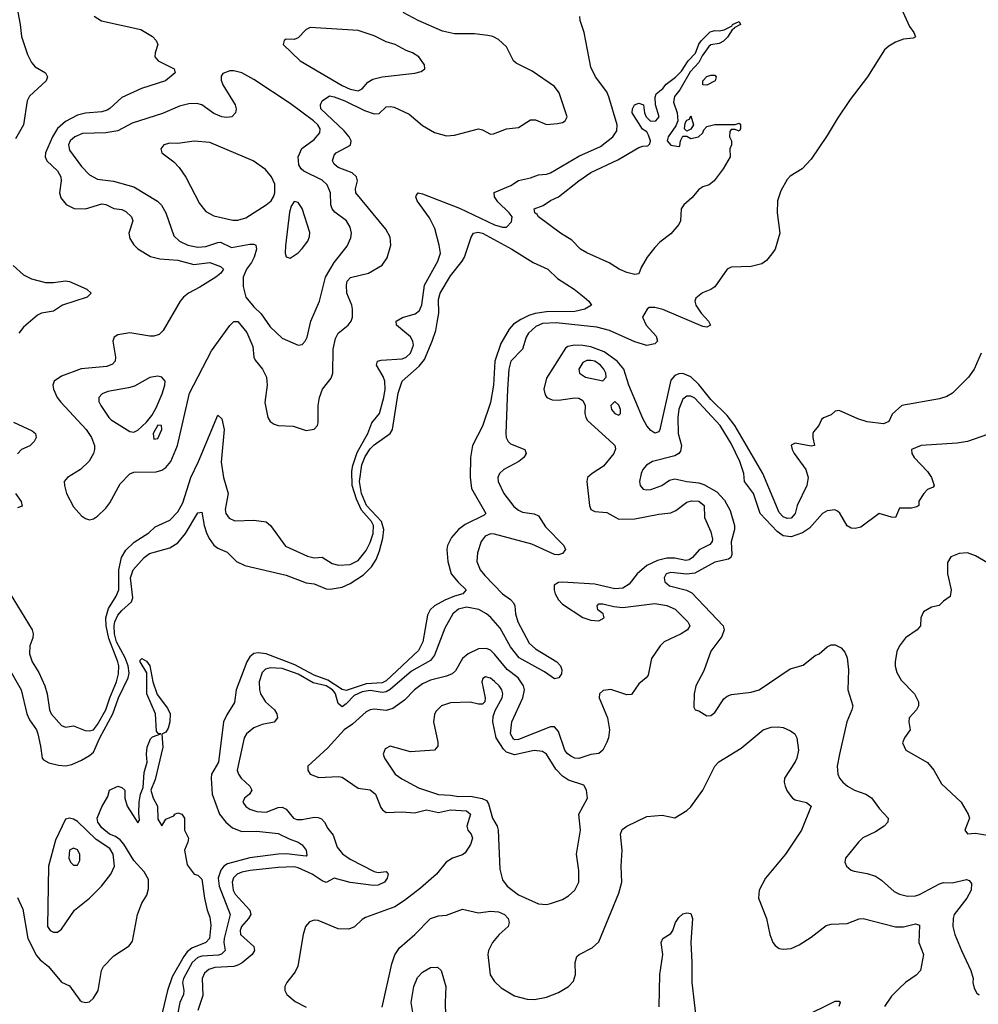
# Model space of a CAD drawing. Header units: inches. Extents: x 1552611 to 1694776, y 811966 to 917215.
# Tile 265 of 549: x 1604541 to 1609324, y 902501 to 907415. Entities that reach past the tile are written whole.
import ezdxf

# ---------------------------------------------------------------- set-up
doc = ezdxf.new("R2010")
doc.units = ezdxf.units.IN
doc.header["$MEASUREMENT"] = 0
doc.layers.add('B6900', color=7, linetype='Continuous')

msp = doc.modelspace()

# ---------------------------------------------------------------- linework, layer by layer
at = {"layer": 'B6900', "color": 5}
for points, elevation in [([(1604513.8, 907550), (1604543.8, 907390), (1604549.3, 907330), (1604580.1, 907240.1), (1604600.3, 907200.3), (1604619, 907179), (1604670.4, 907150), (1604680.3, 907130), (1604673.1, 907110), (1604590, 907033.1), (1604578.3, 907010), (1604559.2, 906890), (1604519.3, 906820.7)], 880), ([(1608931.3, 907490), (1608981.1, 907381.1), (1609002.8, 907350), (1609010.8, 907329.2), (1608998, 907322), (1608950, 907317.6), (1608910, 907302.2), (1608876.8, 907283.2), (1608855.5, 907264.5), (1608770.9, 907129.1), (1608683.8, 907016.2), (1608619.6, 906920.4), (1608570, 906836), (1608490, 906719.1), (1608445.3, 906670), (1608385.7, 906634.3), (1608370, 906617), (1608339.1, 906560.9), (1608322.4, 906510), (1608320.8, 906450), (1608334, 906350), (1608310.4, 906269.6), (1608294.2, 906245.8), (1608266.6, 906213.4), (1608243.8, 906196.2), (1608190, 906182.9), (1608090, 906179.3), (1608071.3, 906170), (1608010, 906080.7), (1607990, 906067.8), (1607947.7, 906052.3), (1607915.1, 906024.9), (1607908.9, 906010), (1607914, 905990), (1607941.4, 905950), (1607976.8, 905910), (1607987.7, 905890), (1607970, 905879.5), (1607950, 905883.2), (1607750, 905967.9), (1607710, 905978), (1607681.3, 905978.7), (1607670.8, 905970), (1607648, 905930), (1607667.2, 905890), (1607715.7, 905835.7), (1607723.6, 905810), (1607710, 905796.4), (1607670, 905789), (1607610, 905807.6), (1607483.5, 905863.5), (1607420.2, 905880.2), (1607218.2, 905901.8), (1607150, 905898.9), (1607115.8, 905884.2), (1607078.9, 905850), (1607067.9, 905830), (1607050.1, 905770), (1606991.5, 905710), (1606981.1, 905670), (1606974.9, 905570), (1606965.8, 905350), (1606968.8, 905330), (1606978.2, 905310), (1606990, 905298.8), (1607061.1, 905270), (1607067.7, 905250), (1607056.9, 905230), (1607032.1, 905210), (1606956.6, 905170), (1606934.6, 905150), (1606926.6, 905130), (1606927.7, 905110), (1606956.2, 905050), (1607005.6, 904985.6), (1607030, 904966.3), (1607050, 904957.8), (1607108, 904948), (1607130, 904939), (1607164.4, 904884.4), (1607255.4, 904790), (1607264.5, 904770), (1607248.9, 904750), (1607230, 904744.5), (1607210, 904744.9), (1607096.7, 904796.7), (1606910, 904847.5), (1606890, 904849), (1606863.2, 904836.8), (1606843.3, 904810), (1606825.5, 904754.5), (1606821.2, 904710), (1606838.5, 904670), (1606861.3, 904641.3), (1606950, 904550.1), (1606990, 904521.4), (1607004.8, 904504.8), (1607012.1, 904490), (1607015.2, 904450), (1607026, 904410), (1607083.4, 904303.4), (1607114.8, 904274.8), (1607220.7, 904210), (1607239.7, 904190), (1607246.2, 904170), (1607243.8, 904150), (1607231.2, 904130), (1607210, 904125), (1607159.6, 904159.6), (1607033.5, 904230), (1606990, 904284.5), (1606937.8, 904377.8), (1606891.3, 904431.3), (1606869.3, 904450), (1606831.6, 904471.6), (1606770, 904483.1), (1606730, 904472.7), (1606702, 904450), (1606662.7, 904377.3), (1606610, 904243.9), (1606590, 904217), (1606496.3, 904163.7), (1606390, 904072.1), (1606370, 904060.2), (1606350, 904057.1), (1606290, 904067), (1606250, 904061.2), (1606210, 904042), (1606170, 904000.6), (1606150, 903986.1), (1606130, 904002.5), (1606116.9, 904050), (1606110, 904059.8), (1606101.7, 904070), (1606070, 904090.1), (1606005.8, 904105.8), (1605930, 904149.3), (1605850, 904176.9), (1605790, 904180.4), (1605766.8, 904173.2), (1605750, 904156.8), (1605735.4, 904110), (1605737.2, 904070), (1605742.6, 904050), (1605766.6, 904010), (1605812.4, 903970), (1605823.8, 903950), (1605827.2, 903930), (1605811.2, 903908.8), (1605750, 903896.7), (1605710, 903881.2), (1605672.9, 903850), (1605661.3, 903830), (1605626.5, 903670), (1605633, 903650), (1605646.3, 903630), (1605689.2, 903590), (1605699.7, 903570), (1605687.7, 903550), (1605662.3, 903530), (1605653.8, 903510), (1605670, 903487.7), (1605690, 903475.2), (1605723.8, 903463.8), (1605770, 903459.8), (1605830, 903482.9), (1605850, 903484.5), (1605870, 903474.6), (1605907.5, 903430), (1605923.8, 903423.8), (1605950, 903422.6), (1606010, 903434.1), (1606030, 903433.5), (1606047.1, 903427.1), (1606061.5, 903410), (1606077.7, 903377.7), (1606105.1, 903345.1), (1606124.6, 903284.6), (1606151.5, 903251.4), (1606190, 903226), (1606310, 903163.1), (1606330, 903158.6), (1606370, 903163.6), (1606379.3, 903150), (1606373.8, 903130), (1606360.4, 903110), (1606330, 903096.4), (1606305.5, 903094.5), (1606190, 903108.7), (1606110.1, 903129.9), (1606070, 903109.3), (1606050, 903116.9), (1606000.7, 903150), (1605930, 903182.1), (1605910, 903186.7), (1605830, 903184.5), (1605691.2, 903168.8), (1605650, 903160.1), (1605626.8, 903150), (1605608.4, 903131.6), (1605600.8, 903110), (1605606.2, 903070), (1605615.3, 903050), (1605688.5, 902970), (1605693.4, 902950), (1605683.3, 902930), (1605647.5, 902890), (1605640.4, 902870), (1605641.9, 902850), (1605709.4, 902790), (1605712.9, 902770), (1605700.5, 902750), (1605651.5, 902708.5), (1605630, 902695.7), (1605610, 902689.6), (1605514.6, 902685.4), (1605485.2, 902674.8), (1605463.4, 902656.6), (1605451.5, 902630), (1605454.7, 902545.3), (1605429.5, 902470)], 880), ([(1604912.5, 907432.5), (1604948.4, 907408.4), (1605145.6, 907365.6), (1605203.7, 907330), (1605222.6, 907310), (1605230.3, 907290), (1605216.4, 907250), (1605215.8, 907230), (1605232.4, 907210), (1605312.2, 907170), (1605317, 907150), (1605267.9, 907110), (1605149, 907071), (1605050, 907026), (1604990, 906970.6), (1604976.7, 906963.3), (1604950, 906954.9), (1604870, 906947.3), (1604830, 906937.9), (1604770, 906906.7), (1604730, 906871.1), (1604704, 906830), (1604669.6, 906750), (1604667.9, 906730), (1604675.9, 906710), (1604730, 906659.8), (1604745.9, 906630), (1604748.1, 906610), (1604739.7, 906550), (1604745.9, 906525.9), (1604773, 906493), (1604812.8, 906472.8), (1604870, 906470.1), (1604950, 906495.3), (1604970, 906492.1), (1605010, 906472.2), (1605050, 906466.8), (1605070, 906457.1), (1605098.5, 906430), (1605105.5, 906410), (1605085.4, 906350), (1605090, 906322.4), (1605110, 906291.8), (1605130, 906271.5), (1605193.6, 906233.6), (1605240.5, 906220.5), (1605330, 906213.8), (1605410, 906193.5), (1605490, 906202.4), (1605543, 906183), (1605557.1, 906170), (1605544.6, 906150), (1605520.1, 906130), (1605440.6, 906079.4), (1605382.9, 906050), (1605358.5, 906030), (1605341.4, 906010), (1605256.1, 905863.9), (1605236.3, 905843.7), (1605210, 905835.7), (1605190, 905835.7), (1605090, 905852.3), (1605030, 905841.5), (1605012.2, 905830), (1605005.2, 905810), (1605019.8, 905730), (1605016.6, 905710), (1605004.8, 905695.2), (1604975.4, 905684.6), (1604847.7, 905672.3), (1604750, 905636.2), (1604713.1, 905610), (1604705.8, 905590), (1604709, 905571), (1604728.7, 905530), (1604745.9, 905505.9), (1604872.2, 905370), (1604898.8, 905330), (1604913.6, 905290), (1604914.6, 905270), (1604909.4, 905250), (1604887.8, 905212.2), (1604845.2, 905170), (1604779.6, 905130), (1604763.6, 905110), (1604763.9, 905090), (1604773.8, 905050), (1604810, 904984.2), (1604850, 904938.7), (1604870, 904924.6), (1604890, 904919.5), (1604910, 904923.7), (1604930, 904936.4), (1604970, 904977.1), (1604990, 905003.8), (1605041.8, 905098.2), (1605090, 905147.8), (1605110, 905157.4), (1605221.1, 905158.9), (1605250, 905166.9), (1605270, 905179.2), (1605294.4, 905210), (1605328.4, 905290), (1605389, 905551), (1605498.7, 905761.3), (1605590, 905888.8), (1605610, 905908.6), (1605630, 905909.3), (1605673.5, 905853.5), (1605703.8, 905783.8), (1605709.5, 905730), (1605715.1, 905715.1), (1605752, 905670), (1605772, 905630), (1605775.2, 905590), (1605763.6, 905503.6), (1605779.6, 905430), (1605790.2, 905410.2), (1605810, 905395.6), (1605830, 905390.2), (1605905.5, 905385.5), (1605970, 905365.3), (1606010, 905370.6), (1606027, 905390), (1606030, 905402), (1606030.9, 905490), (1606036, 905530), (1606051.2, 905570), (1606094.2, 905625.8), (1606103.1, 905650), (1606105.6, 905770), (1606116.4, 905823.6), (1606129.9, 905850.1), (1606179.3, 905890), (1606194.4, 905910), (1606201, 905930), (1606201.7, 905970), (1606197.3, 905990), (1606173, 906050), (1606171, 906089), (1606175.4, 906110), (1606192.3, 906127.7), (1606280.5, 906150), (1606349.7, 906190), (1606373.6, 906226.4), (1606392.8, 906290), (1606389, 906330), (1606367.5, 906370), (1606218.5, 906550), (1606216.1, 906570), (1606226.1, 906610), (1606221.5, 906630), (1606199.7, 906650), (1606130, 906677.1), (1606110, 906693.6), (1606102.2, 906710), (1606110, 906738.7), (1606120.5, 906750), (1606191.4, 906788.6), (1606195.6, 906810), (1606185, 906830), (1606159.6, 906859.6), (1606044.2, 906970), (1606041.2, 906990), (1606049.5, 907010.5), (1606086.2, 907033.8), (1606109.7, 907030.3), (1606163.1, 907010), (1606262, 906962), (1606310, 906944.9), (1606333.7, 906946.3), (1606370, 906979.3), (1606390, 906981.9), (1606410, 906977.5), (1606483.5, 906943.5), (1606550, 906887.4), (1606610, 906852.2), (1606670, 906835.8), (1606710, 906838.2), (1606830, 906869.4), (1606850, 906865.4), (1606890, 906843.2), (1606905.4, 906845.4), (1606970, 906869.5), (1607030, 906877.1), (1607090, 906914.6), (1607114.2, 906914.2), (1607170, 906892.4), (1607223.8, 906896.2), (1607250, 906902.3), (1607262.9, 906910), (1607272.7, 906930), (1607232.3, 907050), (1607210, 907082), (1607098.5, 907158.5), (1607017.5, 907197.5), (1607004.8, 907210), (1606970, 907279.1), (1606930, 907316.1), (1606902, 907330), (1606875.9, 907335.9), (1606810, 907343.6), (1606710, 907343.2), (1606650, 907356.7), (1606528.4, 907410), (1606454.7, 907450)], 920), ([(1604493.6, 904550), (1604603.2, 904370), (1604608.4, 904350), (1604606.7, 904330), (1604591.1, 904290), (1604590.2, 904250), (1604603.5, 904210), (1604636.9, 904156.9), (1604667.1, 904090), (1604678.9, 904050), (1604689.2, 903970), (1604697.3, 903950), (1604750, 903892.8), (1604770, 903884.1), (1604810, 903891.1), (1604867.9, 903867.9), (1604890, 903865.5), (1604908.6, 903871.4), (1604930, 903896.9), (1604971.1, 903970), (1604990, 904030), (1605024.4, 904110), (1605034.5, 904150), (1605034.9, 904190), (1605030.6, 904209.4), (1604986.4, 904326.4), (1604972.7, 904390), (1604970.2, 904429.8), (1604983.5, 904476.5), (1605022.3, 904537.7), (1605035.9, 904570), (1605035.9, 904670), (1605048.6, 904731.4), (1605070, 904766.6), (1605112.6, 904807.4), (1605185.8, 904854.2), (1605216.3, 904883.7), (1605290, 904917.7), (1605330, 904958.5), (1605355.7, 905004.3), (1605394.8, 905130), (1605433.5, 905210), (1605530, 905440.4), (1605550, 905422.3), (1605561.5, 905370), (1605546.4, 905206.4), (1605557.1, 905130), (1605580.4, 905050), (1605566.1, 904970), (1605570.2, 904950), (1605586.6, 904926.6), (1605614, 904914), (1605710, 904917.1), (1605770, 904908.7), (1605791.8, 904890), (1605867.1, 904787.1), (1605976.9, 904736.9), (1606010, 904729.5), (1606050, 904732.1), (1606100.4, 904700.4), (1606131.8, 904691.8), (1606190, 904695.9), (1606230, 904716.2), (1606270, 904766), (1606290, 904805.5), (1606303.9, 904850), (1606306.1, 904890), (1606296.6, 904910), (1606246.6, 904966.6), (1606222.1, 905022.1), (1606200.2, 905090), (1606198.5, 905161.5), (1606202.8, 905190), (1606224.7, 905255.3), (1606277.7, 905350), (1606297.4, 905402.6), (1606336.7, 905450), (1606358.4, 905530), (1606364.3, 905570), (1606362.1, 905610), (1606353.7, 905633.7), (1606321.4, 905690), (1606322.1, 905697.9), (1606325.7, 905710), (1606344, 905716), (1606450, 905721.7), (1606470, 905730.7), (1606490.8, 905750), (1606506, 905790), (1606503.2, 905810), (1606490, 905832.2), (1606421, 905890), (1606419.2, 905910), (1606451, 905929), (1606513.9, 905946.1), (1606536.3, 905963.7), (1606547.8, 905992.2), (1606560.5, 906090), (1606627.2, 906210), (1606640.1, 906250), (1606634.3, 906290), (1606611.9, 906371.9), (1606585.6, 906425.6), (1606524, 906510), (1606517, 906530), (1606521, 906539), (1606529.8, 906550.2), (1606550, 906545.7), (1606734.6, 906474.5), (1606910, 906390.2), (1606950, 906379.5), (1606970, 906378.8), (1606994, 906406), (1606997.4, 906430), (1606983.1, 906450), (1606925.9, 906505.9), (1606909.8, 906530), (1606908.4, 906551.6), (1606992.2, 906587.8), (1607030, 906612.9), (1607090, 906624.6), (1607130, 906640.1), (1607170, 906643.8), (1607190, 906650.7), (1607330, 906732.9), (1607438.6, 906781.4), (1607499.6, 906830), (1607519.7, 906860.3), (1607521.9, 906890), (1607480.1, 907030), (1607470, 907053.8), (1607413.3, 907130), (1607390, 907177), (1607357.4, 907350), (1607336.8, 907410), (1607335.4, 907430)], 880), ([(1604480.1, 904190), (1604547.7, 904070), (1604576.4, 903950), (1604590, 903921.1), (1604625, 903870), (1604631.9, 903850), (1604645.5, 903790), (1604652.7, 903730), (1604660.2, 903720.3), (1604686.4, 903706.4), (1604734.6, 903694.6), (1604770, 903691.9), (1604801.5, 903698.5), (1604850, 903719.7), (1604890, 903742), (1604910, 903759.3), (1604941, 903830), (1605006.1, 903950), (1605033.3, 904030), (1605082.6, 904130), (1605086.8, 904153.2), (1605082.9, 904190), (1605067.3, 904230), (1605024, 904310), (1605014.4, 904350), (1605012, 904390), (1605015.4, 904410), (1605030, 904442.3), (1605050, 904466.7), (1605098.3, 904510), (1605105.6, 904530), (1605094.3, 904630), (1605106.7, 904670), (1605162, 904730), (1605188.9, 904750), (1605290, 904778.2), (1605330, 904804), (1605367.5, 904850), (1605430, 904954), (1605450, 904957.3), (1605461.5, 904890), (1605473.8, 904853.8), (1605486.3, 904826.3), (1605510, 904793.1), (1605530, 904777.3), (1605576.9, 904756.9), (1605622.8, 904710), (1605664.2, 904690), (1605870, 904643.4), (1605970, 904605.1), (1606010, 904599.8), (1606070, 904573.6), (1606090, 904572.9), (1606150, 904582.5), (1606190, 904600.4), (1606256.4, 904643.6), (1606296.5, 904683.5), (1606319, 904721), (1606336, 904764), (1606353.2, 904826.8), (1606358, 904870), (1606346.6, 904910), (1606270.9, 904990), (1606246.4, 905050), (1606236.8, 905110), (1606247.4, 905192.6), (1606265.4, 905234.6), (1606290, 905272.4), (1606310, 905292.3), (1606389.2, 905350), (1606401, 905370), (1606429.6, 905550.4), (1606449.2, 905610), (1606533.7, 905686.3), (1606561, 905719), (1606598.5, 905810), (1606616.4, 905863.6), (1606626.2, 905913.8), (1606631.4, 905950), (1606630, 906018), (1606639, 906050), (1606690, 906135.6), (1606748.8, 906210), (1606759.8, 906230), (1606793.6, 906330), (1606805.1, 906350), (1606826, 906354), (1606850, 906349.3), (1606997, 906270), (1607103.5, 906203.5), (1607175.4, 906170), (1607223.8, 906123.8), (1607307.9, 906070), (1607357.8, 906030), (1607381.3, 906010), (1607393.4, 905990), (1607360.7, 905970), (1607310, 905957.6), (1607170, 905957.3), (1607112.1, 905947.9), (1607081.8, 905938.2), (1607040.9, 905919.1), (1607005.1, 905894.9), (1606983.7, 905870), (1606942, 905798), (1606912.3, 905710), (1606904.2, 905590), (1606890, 905504.7), (1606850, 905386), (1606800.9, 905290), (1606790.3, 905230), (1606788.2, 905131.8), (1606795.1, 905075.1), (1606866, 904950), (1606858.7, 904941.3), (1606764.2, 904895.8), (1606730, 904870.6), (1606695.9, 904830), (1606675.9, 904790), (1606672.3, 904770), (1606676.9, 904710), (1606694, 904650), (1606728.1, 904608.1), (1606769.2, 904570), (1606752.4, 904550), (1606710, 904538.4), (1606662.3, 904517.7), (1606610.1, 904490), (1606588.8, 904470), (1606576.4, 904443.6), (1606553, 904310), (1606530, 904267.2), (1606370, 904115.1), (1606350, 904106.1), (1606270, 904101.1), (1606170, 904067.1), (1606150, 904072.4), (1606077.9, 904117.9), (1606010, 904143.9), (1605914.4, 904194.4), (1605770, 904250.6), (1605730, 904255.2), (1605710, 904250.9), (1605690, 904234.9), (1605674.3, 904210), (1605621, 904070), (1605612.6, 904007.4), (1605573.9, 903946.1), (1605557.6, 903910), (1605532.5, 903710), (1605498.7, 903650), (1605495.8, 903630), (1605501.2, 903550), (1605538, 903450), (1605570.1, 903410), (1605602, 903382), (1605650, 903362.7), (1605724.6, 903364.6), (1605830, 903354), (1605886, 903326), (1605930.4, 903310), (1605950, 903297.3), (1605970.2, 903270), (1605974.4, 903245.6), (1605970, 903240.7), (1605871.2, 903251.2), (1605830, 903250.8), (1605690, 903232.3), (1605578.5, 903201.5), (1605560.1, 903190), (1605544.7, 903170), (1605532, 903130), (1605535.8, 903090), (1605590.5, 902950), (1605561.4, 902830), (1605559.7, 902810), (1605566.8, 902770), (1605548, 902752), (1605533.1, 902746.9), (1605450, 902741.7), (1605430, 902734.9), (1605401.9, 902710), (1605357.5, 902630), (1605352.9, 902610), (1605360.1, 902570), (1605358.7, 902550), (1605340.5, 902510), (1605328.2, 902450)], 860), ([(1604507.9, 906187.9), (1604560.7, 906140.7), (1604600.6, 906120.6), (1604670, 906103.5), (1604710, 906103.5), (1604770, 906111.5), (1604790, 906108.7), (1604875.5, 906070), (1604897.1, 906050), (1604877.6, 906030), (1604754, 905990), (1604710, 905959.3), (1604650, 905950.6), (1604630, 905940.3), (1604559.6, 905880.4), (1604537.5, 905850)], 880), ([(1609338, 905750), (1609303.1, 905670), (1609274.4, 905630), (1609194.4, 905550), (1609165.9, 905534.1), (1609130, 905522.5), (1608942.8, 905490), (1608893.7, 905446.3), (1608877.6, 905410), (1608850, 905397.6), (1608768.5, 905408.5), (1608723, 905423), (1608630, 905463.6), (1608610, 905461.2), (1608590, 905442), (1608552.1, 905427.9), (1608541.4, 905418.6), (1608527.7, 905390), (1608502, 905358), (1608498, 905350), (1608498.7, 905330), (1608506, 905290), (1608490, 905286.8), (1608410, 905301.8), (1608390, 905291.6), (1608394.7, 905270), (1608405.4, 905250), (1608463.2, 905170), (1608475.5, 905130), (1608467.4, 905090), (1608420.1, 904990), (1608409.5, 904950), (1608390, 904927.5), (1608370, 904925.3), (1608350, 904933), (1608330, 904954.5), (1608248, 905150), (1608109.6, 905390), (1608070, 905439.9), (1607990, 905519.7), (1607930, 905594.3), (1607890, 905631.8), (1607850, 905649), (1607830, 905647.9), (1607810, 905638.8), (1607790, 905616.2), (1607735.3, 905370), (1607730, 905357.7), (1607710, 905351.4), (1607690, 905365), (1607670, 905388.6), (1607650, 905424.1), (1607579.9, 905590), (1607554.7, 905670), (1607522.4, 905710), (1607456.9, 905756.9), (1607390, 905782), (1607350.7, 905789.3), (1607309.4, 905790.6), (1607275.5, 905784.5), (1607263.8, 905776.2), (1607170, 905626.2), (1607156.1, 905570), (1607162.5, 905542.5), (1607170.2, 905530), (1607197.5, 905517.5), (1607230, 905516.6), (1607310, 905527.3), (1607330, 905525.3), (1607350, 905514.5), (1607361.9, 905490), (1607361, 905450), (1607364.8, 905430), (1607374.2, 905414.2), (1607500.3, 905300.3), (1607510.1, 905290), (1607513, 905273), (1607506.1, 905250), (1607453.7, 905186.3), (1607396.9, 905150), (1607374.7, 905130), (1607370.2, 905109.8), (1607383.7, 904990), (1607390.2, 904970.2), (1607410, 904960.1), (1607470, 904954.7), (1607530, 904922.1), (1607610, 904924.2), (1607730, 904947.5), (1607790, 904954), (1607814.3, 904965.7), (1607870, 905007.5), (1607893.6, 905013.6), (1607930, 905011.3), (1607955.3, 904990), (1607958, 904930), (1607990, 904858.9), (1607997, 904823), (1607996.2, 904810), (1607984.4, 904795.6), (1607930.6, 904769.4), (1607898.3, 904730), (1607881.2, 904718.8), (1607864.3, 904715.7), (1607810, 904727.5), (1607770, 904728), (1607723.8, 904716.2), (1607669.9, 904690.1), (1607621.2, 904650), (1607582.6, 904597.4), (1607550, 904577.8), (1607510, 904574.6), (1607410, 904596.9), (1607250, 904608.2), (1607230, 904606.2), (1607207.5, 904592.5), (1607207, 904570), (1607213.2, 904550), (1607230, 904518.7), (1607250, 904498.3), (1607350, 904431.8), (1607390, 904417.3), (1607430, 904414.3), (1607457.6, 904430), (1607452, 904450), (1607426.3, 904470), (1607422, 904490), (1607430, 904498.7), (1607450, 904500.3), (1607505.4, 904485.4), (1607550, 904481.6), (1607710, 904501.5), (1607770.4, 904490.4), (1607812.1, 904472.1), (1607874.9, 904410), (1607885.2, 904390), (1607873.1, 904370), (1607840.9, 904350), (1607756.5, 904310), (1607736.1, 904290), (1607693.9, 904226.1), (1607676.6, 904143.4), (1607666.5, 904130), (1607630, 904101.1), (1607593.6, 904046.4), (1607570, 904045.9), (1607490, 904072.2), (1607452.9, 904067.2), (1607433.7, 904050), (1607432.9, 904030), (1607473.3, 903930), (1607483.6, 903870), (1607479.1, 903830), (1607470.7, 903809.3), (1607450.1, 903769.9), (1607430, 903753.4), (1607390, 903746.9), (1607330, 903727.8), (1607310, 903729.9), (1607290, 903738.6), (1607272.5, 903752.5), (1607260.1, 903770), (1607230, 903862), (1607210, 903885.4), (1607190, 903885.4), (1607030, 903822.3), (1607010, 903820.4), (1607004.3, 903824.3), (1606990.4, 903850.4), (1606995.6, 903910), (1607052.1, 904030), (1607059, 904070), (1607054.9, 904090), (1607027.9, 904130), (1606972.4, 904172.4), (1606910, 904248.5), (1606890, 904267.5), (1606870, 904277.2), (1606830, 904274.9), (1606778.2, 904250), (1606750, 904225.9), (1606714.7, 904165.3), (1606698.2, 904150), (1606670, 904138.7), (1606590, 904119.1), (1606550, 904100.9), (1606510, 904070.2), (1606460.4, 904019.6), (1606402.6, 903977.4), (1606370, 903967.3), (1606310, 903974.6), (1606288.9, 903971.1), (1606270, 903960.4), (1606200.9, 903899.1), (1606160.6, 903870), (1606079.2, 903780.8), (1605978, 903690), (1605978.3, 903670), (1605990.3, 903650), (1606033.7, 903633.7), (1606130, 903638.4), (1606150, 903634.3), (1606230, 903580.2), (1606290, 903571.1), (1606316.8, 903550), (1606343.1, 903483.1), (1606350.9, 903470.9), (1606370, 903458.6), (1606450, 903462.3), (1606510, 903456.6), (1606570, 903471.5), (1606630, 903458.4), (1606690, 903471.6), (1606770, 903466.3), (1606790.1, 903450), (1606772.7, 903390), (1606777.2, 903370), (1606793.1, 903350), (1606800.1, 903330), (1606790, 903299.2), (1606763.5, 903256.5), (1606750, 903247.4), (1606701.1, 903230), (1606669.6, 903210.4), (1606620.2, 903150), (1606540, 903080), (1606461.7, 903018.3), (1606412.2, 902987.8), (1606266, 902934), (1606250, 902924.4), (1606211.9, 902888.1), (1606183.8, 902876.2), (1606130, 902877.3), (1606030, 902918.8), (1606010, 902921.7), (1605987.6, 902912.4), (1605967.6, 902890), (1605954.7, 902850), (1605929.1, 902690.9), (1605916.2, 902663.8), (1605873.1, 902610), (1605864.2, 902590), (1605863.7, 902570), (1605874.4, 902550), (1605915.1, 902515.1), (1605970, 902486.7)], 920), ([(1609370, 905344.8), (1609270.1, 905309.9), (1609218.2, 905301.8), (1609038, 905290), (1608990.5, 905270), (1608992.2, 905250), (1609004.2, 905230), (1609070, 905159.3), (1609090.4, 905130), (1609102.8, 905090), (1609098, 905082), (1609070.7, 905069.3), (1609051.3, 905050), (1609027.5, 905012.5), (1609026.8, 904990), (1609016.5, 904983.5), (1608990, 904976.4), (1608930, 904977), (1608910, 904929.7), (1608890, 904931.2), (1608829.3, 904950.7), (1608738.2, 904881.8), (1608710, 904875.6), (1608690, 904877.2), (1608668.8, 904888.8), (1608632.8, 904952.8), (1608622, 904962), (1608608.2, 904968.2), (1608570, 904964), (1608547.2, 904950), (1608482.2, 904877.8), (1608446.8, 904853.2), (1608390, 904833.2), (1608350, 904838.6), (1608320.5, 904860.5), (1608236, 904950), (1608202.7, 905050), (1608158, 905110), (1608154.2, 905150), (1608134.1, 905210), (1608090, 905299.1), (1608035.1, 905390), (1607910, 905525.8), (1607890, 905536.5), (1607870, 905536.3), (1607850, 905520.3), (1607830, 905471.5), (1607824.2, 905430), (1607826.3, 905350), (1607843.4, 905290), (1607838.1, 905261.9), (1607829.6, 905250.4), (1607810, 905238.7), (1607698.8, 905210), (1607668, 905192), (1607650.4, 905170), (1607642.4, 905150), (1607634, 905110), (1607636.4, 905090), (1607652, 905072), (1607670, 905067.6), (1607690, 905070.3), (1607744.5, 905090), (1607782.8, 905117.2), (1607810, 905123.5), (1607870, 905110.1), (1607930, 905103.9), (1607954.8, 905094.8), (1608019.1, 905059.1), (1608057.6, 905017.6), (1608085.5, 904965.5), (1608107.6, 904890), (1608107.6, 904870), (1608090.8, 904809.2), (1608093.5, 904746.5), (1608089.6, 904730.4), (1608078.2, 904721.8), (1608010, 904707.5), (1607910, 904652.7), (1607870, 904647), (1607790, 904656.5), (1607766.4, 904650), (1607756.4, 904630), (1607760.4, 904610), (1607783, 904590), (1607868.1, 904568.1), (1607893.7, 904553.7), (1608051.4, 904390), (1608055, 904370), (1608044, 904336), (1607990, 904263.7), (1607954, 904166), (1607914.9, 904090), (1607906, 904050), (1607903.8, 903983.8), (1607910.8, 903970.8), (1607930, 903966), (1607970, 903940.7), (1607990, 903943), (1608010, 903957.3), (1608054.5, 904025.5), (1608070, 904038), (1608092.9, 904047.1), (1608190, 904058.4), (1608230, 904070.4), (1608385.3, 904174.7), (1608450, 904192.8), (1608510, 904241.1), (1608530, 904250.4), (1608570, 904284.4), (1608590, 904294.4), (1608610, 904294.9), (1608639.4, 904279.4), (1608658.2, 904258.2), (1608670.2, 904230.2), (1608675.8, 904170), (1608672.3, 904070), (1608697.4, 903990), (1608693.1, 903970), (1608667.4, 903910), (1608631.3, 903750), (1608618.9, 903690), (1608622.7, 903650), (1608631.6, 903630), (1608647.6, 903610), (1608671.7, 903590), (1608706.7, 903570), (1608762.4, 903550), (1608791, 903531), (1608830, 903477.1), (1608874.4, 903430), (1608872, 903410), (1608853.4, 903390), (1608810, 903362), (1608748.2, 903331.8), (1608726, 903310), (1608660.7, 903230), (1608657.3, 903210), (1608666, 903190), (1608690, 903170.7), (1608705.1, 903165.1), (1608770, 903153.7), (1608810, 903140.3), (1608840.5, 903120.5), (1608904, 903064), (1608930.2, 903050.2), (1608970, 903040.7), (1609010, 903042.6), (1609030, 903048.5), (1609130, 903102.6), (1609150, 903108.1), (1609193.3, 903106.7), (1609264.6, 903124.6), (1609278.9, 903118.9), (1609290, 903104.7), (1609288.5, 903070), (1609266.1, 903030), (1609203.5, 902950), (1609198.4, 902930), (1609197.2, 902890), (1609207.1, 902850), (1609239.6, 902770), (1609287, 902670), (1609297.6, 902630), (1609296.4, 902610), (1609302.4, 902582.4), (1609316.8, 902556.8), (1609327.5, 902547.5)], 940), ([(1604510, 905405.7), (1604602.5, 905362.5), (1604619.8, 905350), (1604623.5, 905330), (1604614, 905310), (1604591.5, 905288.5), (1604550, 905269.3), (1604530, 905248.4)], 880), ([(1604520.4, 905050), (1604548, 905010), (1604553.3, 904986.6), (1604530, 904979.3)], 880), ([(1609390, 904692.9), (1609310, 904739.5), (1609270, 904754.5), (1609228.7, 904751.3), (1609186.4, 904733.6), (1609170, 904705.2), (1609169.5, 904649.5), (1609188.5, 904570), (1609184, 904536), (1609150, 904513.2), (1609128.3, 904491.7), (1609090, 904482.9), (1609050, 904459.3), (1609036.4, 904430), (1609035.8, 904390), (1609018.4, 904370), (1608960.3, 904330), (1608930.3, 904290), (1608918, 904262), (1608908.1, 904210), (1608908.4, 904188.4), (1608917.1, 904157.1), (1608939.3, 904119.3), (1609004.6, 904050), (1609024.6, 904010), (1609024.6, 903990), (1609015.8, 903970), (1608979.3, 903930), (1608977.1, 903910), (1608983, 903870), (1608956.3, 903830), (1608945.8, 903805.8), (1608962.8, 903770), (1609070, 903708.2), (1609101.3, 903670), (1609140.7, 903600.7), (1609238, 903510), (1609273, 903450), (1609279.1, 903430), (1609257.3, 903370), (1609270, 903351), (1609310, 903354.9), (1609390, 903341.6)], 960), ([(1604530, 903034), (1604555.9, 902975.9), (1604581.3, 902830), (1604624.3, 902744.3), (1604643.2, 902723.2), (1604685.3, 902690), (1604750, 902610.7), (1604790, 902593.4), (1604841.5, 902521.5), (1604850, 902514.9), (1604870, 902510.4), (1604890, 902514), (1604910, 902532.4), (1604932.3, 902570), (1604949.8, 902670), (1604959.7, 902690), (1605010, 902743.1), (1605087.1, 902792.9), (1605103.3, 902816.7), (1605128.1, 902950), (1605150, 903005.5), (1605174.7, 903045.3), (1605183, 903077), (1605183.4, 903123.4), (1605162, 903162), (1605110, 903218), (1605059.8, 903299.8), (1605041.7, 903321.7), (1605018.5, 903338.5), (1604988.7, 903350), (1604950, 903381.5), (1604931.5, 903410), (1604928.3, 903430), (1604950, 903486), (1604981.5, 903538.5), (1604989.6, 903570), (1605030.2, 903590.2), (1605050, 903582.8), (1605066, 903570), (1605066, 903530), (1605077.1, 903490), (1605130, 903407.3), (1605139.5, 903420.5), (1605134.9, 903454.9), (1605137.3, 903510), (1605144.4, 903550), (1605157.4, 903582.6), (1605161.4, 903658.6), (1605177.3, 903710), (1605173, 903750), (1605176.3, 903783.7), (1605194.3, 903825.7), (1605204, 903836), (1605246, 903850), (1605232.3, 903852.3), (1605224.2, 903864.2), (1605218.8, 903950), (1605175.4, 904050), (1605175.6, 904155.6), (1605142.6, 904210), (1605141.7, 904218.3), (1605150, 904227.3), (1605173.6, 904213.6), (1605190.4, 904190), (1605206, 904110), (1605227.1, 904047.1), (1605278.7, 903978.7), (1605291.5, 903950), (1605290.2, 903910), (1605281.2, 903878.8), (1605270, 903858.4), (1605250.7, 903849.3), (1605255.3, 903784.7), (1605217, 903623), (1605196.1, 903570), (1605206.2, 903530), (1605228.8, 903490), (1605230, 903424.7), (1605250, 903392), (1605270, 903424.7), (1605310, 903442), (1605315.3, 903450), (1605330, 903457.3), (1605350, 903450.7), (1605364, 903430), (1605362.8, 903370), (1605384, 903330), (1605380.7, 903310), (1605364, 903270), (1605376.8, 903196.8), (1605412, 903150), (1605430, 903144.9), (1605450, 903126), (1605463, 903030), (1605477.1, 902970), (1605490, 902936), (1605495.3, 902895.3), (1605488.1, 902830), (1605470.4, 902809.6), (1605399.1, 902780.9), (1605377.1, 902762.9), (1605359.7, 902740.3), (1605301.8, 902638.2), (1605278, 902570), (1605245.5, 902430)], 840), ([(1606350, 902487), (1606396.9, 902703.1), (1606412.7, 902747.3), (1606436.4, 902783.6), (1606512.4, 902850), (1606591.2, 902928.8), (1606630, 902942.8), (1606670, 902945.6), (1606750, 902976.2), (1606830, 902958), (1606890, 902965.5), (1606930, 902963), (1606959.7, 902950), (1606978, 902930), (1606983.6, 902910), (1606978.8, 902890), (1606932.8, 902850), (1606900.2, 902810), (1606880.5, 902770), (1606876.6, 902750), (1606888.5, 902648.5), (1606910, 902615.3), (1606942.6, 902582.6), (1607010, 902543.9), (1607073.1, 902526.9), (1607110, 902525.8), (1607170, 902536.5), (1607230, 902559.6), (1607279.6, 902590), (1607303.5, 902616.5), (1607314.5, 902650), (1607312.3, 902710), (1607321.2, 902738.8), (1607332.3, 902750), (1607397.1, 902782.9), (1607430, 902813), (1607530, 903054.9), (1607544.8, 903110), (1607542.2, 903190), (1607546.3, 903270), (1607538.7, 903350), (1607546.5, 903373.5), (1607569.5, 903390), (1607670, 903438.5), (1607745.7, 903445.7), (1607810, 903431.3), (1607870, 903468.2), (1607890, 903486.4), (1607950, 903570.3), (1608010, 903689.1), (1608029.4, 903710.6), (1608140.3, 903779.7), (1608250, 903871.3), (1608290, 903883.3), (1608325.2, 903885.2), (1608350, 903881.9), (1608386, 903866), (1608407.6, 903850), (1608419.1, 903830), (1608426.3, 903770), (1608418.3, 903730), (1608409.6, 903710.4), (1608357.4, 903630), (1608355.3, 903610), (1608359.5, 903590), (1608370, 903564.9), (1608396.3, 903530), (1608410, 903522), (1608467.3, 903507.3), (1608490.4, 903490), (1608441.6, 903370), (1608361.4, 903250), (1608262.2, 903130), (1608230.2, 903070), (1608227.9, 903030), (1608267.7, 902930), (1608283.1, 902850), (1608298.7, 902810), (1608310, 902794.9), (1608330, 902780.3), (1608350, 902777), (1608390, 902780.3), (1608430, 902797.6), (1608490, 902836.4), (1608565, 902895), (1608590, 902901.5), (1608670, 902904.7), (1608730, 902926.8), (1608750, 902929.4), (1608910, 902887.9), (1608950, 902887.9), (1609010, 902902.8), (1609030, 902896.3), (1609026.7, 902810), (1609050.2, 902750), (1609036.1, 902670), (1609014.2, 902645.8), (1608960.9, 902610), (1608930, 902582.4), (1608890, 902540.9), (1608855.4, 902490)], 920), ([(1607731.6, 902488.4), (1607734.7, 902650), (1607749.8, 902750), (1607740.7, 902810), (1607750, 902830.2), (1607790, 902854.4), (1607799.8, 902870), (1607813, 902910), (1607830, 902934.4), (1607850, 902952.4), (1607870, 902957.1), (1607890, 902954), (1607897.7, 902930), (1607889.4, 902810.6), (1607895.1, 902710), (1607893.7, 902610), (1607917.1, 902410)], 880), ([(1606517.2, 902370), (1606494.7, 902510), (1606508.1, 902590), (1606526, 902634), (1606550, 902662.1), (1606590, 902684.8), (1606625.8, 902685.8), (1606643.6, 902670), (1606667.7, 902590), (1606663.1, 902510), (1606665.7, 902445.7)], 880), ([(1608444.6, 902435.4), (1608610, 902516), (1608630, 902517), (1608634, 902510), (1608628, 902490)], 880)]:
    msp.add_lwpolyline(points, dxfattribs=dict(at, elevation=elevation))
for points, elevation in [([(1607830, 906782), (1607834.6, 906785.4), (1607838, 906810), (1607850, 906834), (1607870, 906834), (1607890, 906821), (1607928, 906830), (1607948.7, 906850), (1607954.6, 906865.4), (1607970, 906882), (1608010, 906891.3), (1608110, 906892), (1608130, 906898), (1608138, 906890), (1608138, 906882), (1608138, 906870), (1608130, 906858), (1608110, 906866), (1608090, 906866), (1608083.6, 906856.4), (1608082, 906830), (1608092, 906810), (1608092, 906790), (1608084.7, 906770), (1608086, 906730), (1608050.4, 906670), (1608006, 906610), (1607980.7, 906590), (1607950, 906579.7), (1607930, 906567.2), (1607895.1, 906524.9), (1607854.4, 906490), (1607840.5, 906470), (1607838.4, 906410), (1607830, 906393.2), (1607790, 906345.2), (1607735.3, 906304.7), (1607710, 906278), (1607671.3, 906228.7), (1607642, 906178), (1607630, 906147), (1607610, 906143.1), (1607570, 906152.8), (1607531.1, 906170), (1607481.6, 906201.6), (1607370, 906251.8), (1607339.6, 906270), (1607295, 906315), (1607238.9, 906350), (1607129.8, 906430), (1607122.5, 906442.5), (1607111.3, 906450), (1607107.3, 906470), (1607152.7, 906487.3), (1607190, 906512.4), (1607230, 906530.4), (1607330, 906610.3), (1607390, 906651.6), (1607524.5, 906715.5), (1607630, 906776.3), (1607650, 906784), (1607674.5, 906785.5), (1607684.5, 906795.5), (1607687.6, 906810), (1607678.6, 906838.6), (1607670, 906854.5), (1607649, 906869), (1607596.9, 906950), (1607598, 906970), (1607609.2, 906990), (1607630, 906998), (1607654, 906990), (1607658, 906950), (1607666, 906930), (1607688.3, 906908.3), (1607714.5, 906910), (1607730.9, 906930), (1607713.7, 906990), (1607711.8, 907028.2), (1607716, 907044), (1607750, 907070.8), (1607766.5, 907093.5), (1607813, 907127), (1607842.6, 907157.4), (1607876.3, 907210), (1607912.1, 907247.9), (1607930, 907293), (1607942.4, 907310), (1607985.8, 907354.2), (1608010, 907361.1), (1608030, 907358.9), (1608055.2, 907364.8), (1608096.5, 907383.5), (1608097.2, 907390), (1608130, 907406), (1608137.1, 907390), (1608105.4, 907374.6), (1608106, 907370), (1608095.3, 907364.7), (1608073, 907327), (1608052.1, 907307.9), (1608030, 907295.8), (1607990, 907289.6), (1607979.6, 907280.4), (1607946, 907234), (1607930, 907200.7), (1607885.5, 907154.5), (1607834.8, 907065.2), (1607808.3, 907031.7), (1607803.6, 907003.6), (1607821.6, 906950), (1607823.8, 906910), (1607815.2, 906884.8), (1607776.3, 906830), (1607771, 906810), (1607790, 906788.9)], 860), ([(1605990, 907376), (1605970, 907365.4), (1605930, 907324), (1605910, 907316.3), (1605870, 907316.9), (1605860.5, 907310), (1605855.3, 907290), (1605939.8, 907210), (1606150, 907086.8), (1606190, 907067.1), (1606230, 907060.2), (1606249.6, 907070), (1606277.3, 907102.7), (1606302.6, 907117.4), (1606350, 907129.2), (1606511.8, 907148.2), (1606544, 907156), (1606562, 907170), (1606561.2, 907190), (1606532.3, 907230), (1606501.2, 907250), (1606470, 907260.4), (1606414, 907290), (1606370, 907304.7), (1606310, 907334.8), (1606230, 907359.9)], 940), ([(1605610, 907159.3), (1605590, 907159.1), (1605554.7, 907145.3), (1605546.8, 907133.2), (1605546.4, 907113.6), (1605554, 907090), (1605616.5, 906990), (1605621.3, 906970), (1605618.3, 906950), (1605599.1, 906930), (1605573.6, 906926.4), (1605550, 906929.1), (1605510, 906945.7), (1605450, 906989.1), (1605424.4, 906995.6), (1605385, 906995), (1605337.7, 906982.3), (1605254.2, 906945.8), (1605102, 906898), (1605030, 906860.6), (1604970.1, 906849.9), (1604854, 906846), (1604815.5, 906830), (1604793.4, 906810), (1604785, 906790), (1604790, 906763.1), (1604850, 906681.3), (1604890, 906640.8), (1604930, 906618.6), (1605008.5, 906608.5), (1605110, 906581.3), (1605229, 906509), (1605248.2, 906488.2), (1605270.2, 906450), (1605310, 906336.4), (1605338.7, 906310), (1605379.3, 906290), (1605430, 906280.1), (1605470, 906282.4), (1605530, 906303.1), (1605543.6, 906303.6), (1605597.7, 906277.7), (1605690, 906294.2), (1605710, 906294.7), (1605718.4, 906290), (1605722.2, 906270), (1605710.1, 906230), (1605697, 906203), (1605672.4, 906170), (1605656.1, 906130), (1605656.7, 906083.3), (1605669.2, 906030), (1605710, 905981.2), (1605746.6, 905946.6), (1605790, 905882.6), (1605850, 905825.3), (1605930, 905790.3), (1605950, 905794), (1605964.7, 905810), (1605974.5, 905830), (1605994.2, 905910), (1606036.9, 906010), (1606067.2, 906130), (1606110, 906202.8), (1606175.2, 906284.8), (1606193.4, 906326.6), (1606195.9, 906350), (1606190, 906378.4), (1606171.4, 906411.4), (1606113.7, 906453.7), (1606099.8, 906470), (1606094, 906490), (1606092.5, 906550), (1606075.8, 906590), (1606050, 906614.3), (1605958.7, 906658.7), (1605945.2, 906670), (1605933.6, 906690), (1605930.4, 906730), (1605948.1, 906771.9), (1606010, 906816), (1606038.3, 906850), (1606040.2, 906870), (1606027.8, 906890), (1606007.1, 906910), (1605890, 906996.7), (1605710, 907115.8), (1605650, 907149.8)], 940), ([(1607970, 907088), (1607949.3, 907089.3), (1607949.2, 907110), (1607970, 907130.8), (1607990, 907138), (1608010, 907138), (1608016, 907130), (1608011.3, 907110)], 860), ([(1607870, 906858), (1607858, 906870), (1607862, 906898), (1607870, 906914), (1607882, 906918), (1607890, 906934), (1607902, 906890), (1607890, 906868.7)], 860), ([(1605412.1, 906807.9), (1605330, 906796.9), (1605290, 906798), (1605260.7, 906790), (1605244.9, 906770), (1605250.7, 906750), (1605310, 906704.9), (1605337.3, 906677.3), (1605369.4, 906629.4), (1605438, 906498), (1605470, 906457.3), (1605510, 906435.4), (1605605.2, 906414.8), (1605630, 906414.3), (1605670, 906426.2), (1605771.5, 906490), (1605795.1, 906510), (1605806.9, 906530), (1605813.3, 906550), (1605814.4, 906594.4), (1605798, 906630), (1605766.7, 906666.7), (1605705.1, 906710), (1605490, 906801.1)], 960), ([(1605910, 906507), (1605895.2, 906484.7), (1605886.5, 906453.5), (1605866.9, 906286.9), (1605865.8, 906250), (1605870, 906231), (1605890, 906223.8), (1605930, 906250.4), (1605950, 906272.2), (1605978.3, 906310), (1605987.3, 906332.7), (1605988, 906352), (1605950, 906472.3), (1605930, 906502.9)], 960), ([(1607390, 905714.5), (1607370, 905714.1), (1607350, 905703.1), (1607331.4, 905670), (1607333.4, 905650), (1607364.4, 905630), (1607450, 905611.8), (1607466.9, 905630), (1607464.8, 905650), (1607456, 905670), (1607439, 905690), (1607410.8, 905710)], 940), ([(1605230, 905635.1), (1605190, 905629.7), (1605113.6, 905586.4), (1605083.1, 905576.9), (1604981.5, 905558.5), (1604952.3, 905547.7), (1604935.8, 905530), (1604936.5, 905510), (1604946.3, 905490), (1604985.4, 905430), (1604997.9, 905417.9), (1605090, 905360.2), (1605110, 905357), (1605130, 905366), (1605174.3, 905405.7), (1605200.5, 905439.5), (1605222.1, 905477.9), (1605252.5, 905547.5), (1605264.5, 905590), (1605266, 905610), (1605250, 905631.5)], 940), ([(1607510, 905509.3), (1607490.7, 905490), (1607493, 905470), (1607510, 905448.8), (1607530, 905440.5), (1607538.4, 905450), (1607538.3, 905470), (1607530, 905491.6)], 940), ([(1605230, 905391.3), (1605207.5, 905350), (1605210, 905322), (1605230, 905324.9), (1605249.4, 905369.4), (1605249.2, 905389.2)], 940), ([(1606865.1, 904134.9), (1606852.4, 904127.6), (1606847, 904110), (1606864, 904030), (1606861, 904010), (1606850, 903999), (1606830, 903999), (1606789.1, 904009.1), (1606690, 904005.2), (1606644.7, 903990), (1606617.5, 903962.5), (1606610, 903948), (1606606.4, 903910), (1606628, 903810), (1606628, 903790), (1606610.4, 903770), (1606490, 903761), (1606390, 903789.7), (1606364.8, 903775.2), (1606353.7, 903750), (1606360.9, 903730), (1606414, 903650), (1606447, 903627), (1606530, 903582), (1606630, 903547.9), (1606690, 903545.5), (1606730, 903538.1), (1606790, 903539.6), (1606848.5, 903528.5), (1606870, 903518.7), (1606880.7, 903500.7), (1606899.8, 903430), (1606922.4, 903390), (1606928.3, 903370), (1606935.8, 903175.8), (1606950, 903122), (1606972.7, 903090), (1607030, 903047.9), (1607130, 903003.1), (1607170, 902998.7), (1607190, 903003.7), (1607250, 903023.7), (1607278.4, 903041.6), (1607310, 903070.6), (1607331.2, 903110), (1607331.2, 903168.8), (1607319.7, 903250), (1607338.9, 903370), (1607331.3, 903450), (1607373.2, 903530), (1607369.4, 903570), (1607354.8, 903594.7), (1607279.4, 903619.4), (1607250, 903639.7), (1607215.2, 903675.2), (1607170, 903748.7), (1607150, 903763.4), (1607107.9, 903767.9), (1607010, 903746), (1606970, 903760.1), (1606954.2, 903774.2), (1606917.5, 903830), (1606902, 903910), (1606903, 903937), (1606912.5, 903967.5), (1606948.2, 904030), (1606950.8, 904050), (1606946.9, 904070), (1606933.7, 904090), (1606910, 904112.2), (1606890, 904127.8)], 940), ([(1604790, 903429.7), (1604770, 903424.5), (1604719.6, 903320.4), (1604684.3, 903190), (1604680.2, 902890), (1604692.4, 902870), (1604710, 902860.7), (1604730, 902860.3), (1604750, 902875.8), (1604814.7, 902970), (1604890, 903031.3), (1604948.7, 903090), (1604995.4, 903150), (1605013.2, 903190), (1605006.9, 903250), (1604990, 903278.1), (1604922.8, 903322.8), (1604830, 903413.7), (1604810, 903425.4)], 860), ([(1604810, 903280.5), (1604789.3, 903270), (1604786, 903230), (1604793.7, 903210), (1604810, 903194.9), (1604830, 903195.8), (1604841.6, 903218.4), (1604841, 903250), (1604830, 903271.5)], 880)]:
    msp.add_lwpolyline(points, close=True, dxfattribs=dict(at, elevation=elevation))

doc.saveas('drawing.dxf')
